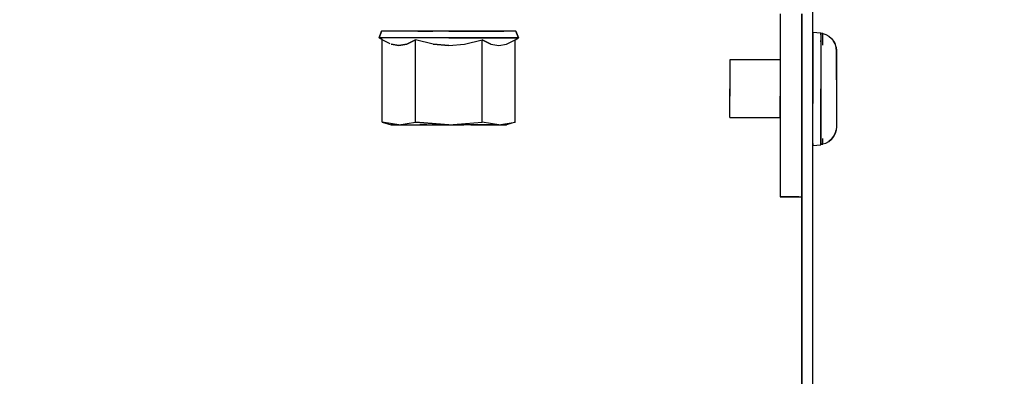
# Model space of a CAD drawing. Extents: x -805 to 3526, y -961 to 1039.
# Tile 327 of 473: x 1259.8295 to 1259.9661, y 36.5119 to 36.5614. Entities that reach past the tile are written whole.
import ezdxf
from ezdxf import colors
from ezdxf.entities.mleader import LeaderData, LeaderLine
from ezdxf.math import Vec2, Vec3

# ---------------------------------------------------------------- set-up
doc = ezdxf.new("R2010")
doc.units = 0
doc.linetypes.add('AUSGEZOGEN', pattern=[2, 1, 1])
doc.layers.get('0').update_dxf_attribs({"color": 251})
doc.layers.add('TTK-B-Bestand', color=252, linetype='Continuous', lineweight=35)
doc.layers.add('TTK-P-Treppe unten', color=12, linetype='Continuous', lineweight=25)
for name, color, linetype in [('TTK-P-Aufzug', 251, 'Continuous'), ('TTK-P-Bahnsteig', 12, 'Continuous'), ('TTK-P-TEXT', 12, 'AUSGEZOGEN'), ('TTK-P-Verm', 251, 'Continuous')]:
    doc.layers.add(name, color=color, linetype=linetype)
doc.styles.add('AKG DIN 6776', font='AKG_DIN67.TTF')
doc.dimstyles.new('TTK', dxfattribs={"dimtxt": 2.5, "dimasz": 2.5, "dimexe": 3.5, "dimexo": 0.1, "dimgap": 1, "dimtad": 1, "dimzin": 0, "dimtxsty": 'AKG DIN 6776', "dimblk": 'OBLIQUE', "dimcen": -0.09, "dimdle": 3, "dimclrd": 256, "dimclre": 256, "dimclrt": 256, "dimadec": 3, "dimazin": 0, "dimtfac": 1, "dimtofl": 0, "dimtmove": 0, "dimatfit": 3, "dimldrblk": 'OBLIQUE', "dimfxl": 7, "dimfxlon": 1, "dimtolj": 1, "dimtzin": 0, "dimlwd": -1, "dimlwe": -1, "dimarcsym": 0})
doc.dimstyles.new('TTK$6', dxfattribs={"dimtxt": 2.5, "dimasz": 2.5, "dimexe": 3.5, "dimexo": 0.1, "dimgap": 1, "dimtad": 1, "dimzin": 0, "dimtxsty": 'AKG DIN 6776', "dimblk": 'OBLIQUE', "dimcen": -0.09, "dimdle": 3, "dimse1": 1, "dimse2": 1, "dimclrd": 256, "dimclre": 256, "dimclrt": 256, "dimadec": 3, "dimazin": 0, "dimtfac": 1, "dimtofl": 0, "dimtmove": 0, "dimatfit": 3, "dimldrblk": 'OBLIQUE', "dimfxl": 7, "dimfxlon": 1, "dimtolj": 1, "dimtzin": 0, "dimlwd": -1, "dimlwe": -1, "dimarcsym": 0})

# ---------------------------------------------------------------- blocks, each defined once
blk = doc.blocks.new('_None')
blk = doc.blocks.new('*D549')
at = {"layer": 'DEFPOINTS', "color": 0}
for p in [(1594.65301, 36.73973), (1594.30623, 36.57524), (8.2233, 0)]:
    blk.add_point(p, dxfattribs=at)
at = {"layer": 'TTK-B-Bestand', "insert": (1594.10926, 36.98348), "char_height": 0.25, "attachment_point": 5, "style": 'AKG DIN 6776'}
blk.add_mtext('\\A1;36,588', dxfattribs=at)
blk = doc.blocks.new('_OBLIQUE')
at = {"color": 0, "linetype": 'ByBlock'}
blk.add_line((-0.5, -0.5), (0.5, 0.5), dxfattribs=at)
blk = doc.blocks.new('*D548')
at = {"layer": 'DEFPOINTS', "color": 0}
for p in [(1585.5366, 36.77061), (1585.04588, 36.61399), (-0.86811, 0.03088)]:
    blk.add_point(p, dxfattribs=at)
at = {"layer": 'TTK-B-Bestand', "insert": (1585.01785, 37.01436), "char_height": 0.25, "attachment_point": 5, "style": 'AKG DIN 6776'}
blk.add_mtext('\\A1;36,621', dxfattribs=at)
blk = doc.blocks.new('*D645')
at = {"layer": 'DEFPOINTS', "color": 0}
for p in [(1259.79808, 39.34555), (1259.49808, 36.0331), (1259.79808, 36.0331)]:
    blk.add_point(p, dxfattribs=at)
at = {"layer": 'TTK-P-Verm'}
for p, q in [((1259.49808, 38.64555), (1259.49808, 39.69555)), ((1259.79808, 38.64555), (1259.79808, 39.69555)), ((1259.19808, 39.34555), (1260.09808, 39.34555))]:
    blk.add_line(p, q, dxfattribs=at)
at = {"layer": 'TTK-P-Verm', "xscale": 0.25, "yscale": 0.25, "zscale": 0.25, "rotation": 180}
blk.add_blockref('_OBLIQUE', (1259.49808, 39.34555), dxfattribs=at)
at = {"layer": 'TTK-P-Verm', "xscale": 0.25, "yscale": 0.25, "zscale": 0.25}
blk.add_blockref('_OBLIQUE', (1259.79808, 39.34555), dxfattribs=at)
at = {"layer": 'TTK-P-Verm', "insert": (1259.64808, 39.58688), "char_height": 0.25, "attachment_point": 5, "style": 'AKG DIN 6776', "bg_fill": 3, "box_fill_scale": 1.1, "bg_fill_color": 256, "bg_fill_true_color": 13158600, "bg_fill_transparency": 0}
blk.add_mtext('\\A1;30', dxfattribs=at)
blk = doc.blocks.new('*D644')
at = {"layer": 'DEFPOINTS', "color": 0}
for p in [(1262.49808, 39.34555), (1259.79808, 39.28428), (1262.49808, 35.72662)]:
    blk.add_point(p, dxfattribs=at)
at = {"layer": 'TTK-P-Treppe unten'}
for p, q in [((1259.79808, 39.29428), (1259.79808, 39.69555)), ((1262.49808, 38.64555), (1262.49808, 39.69555)), ((1259.49808, 39.34555), (1262.79808, 39.34555))]:
    blk.add_line(p, q, dxfattribs=at)
at = {"layer": 'TTK-P-Treppe unten', "xscale": 0.25, "yscale": 0.25, "zscale": 0.25, "rotation": 180}
blk.add_blockref('_OBLIQUE', (1259.79808, 39.34555), dxfattribs=at)
at = {"layer": 'TTK-P-Treppe unten', "xscale": 0.25, "yscale": 0.25, "zscale": 0.25}
blk.add_blockref('_OBLIQUE', (1262.49808, 39.34555), dxfattribs=at)
at = {"layer": 'TTK-P-Treppe unten', "insert": (1261.14808, 39.58943), "char_height": 0.25, "attachment_point": 5, "style": 'AKG DIN 6776', "bg_fill": 3, "box_fill_scale": 1.1, "bg_fill_color": 256, "bg_fill_true_color": 13158600, "bg_fill_transparency": 0}
blk.add_mtext('\\A1;2,70', dxfattribs=at)
blk = doc.blocks.new('*D536')
at = {"layer": 'DEFPOINTS', "color": 0}
for p in [(1593.42639, 36.65223), (1593.90951, 36.65223), (733.06592, 0.10713)]:
    blk.add_point(p, dxfattribs=at)
at = {"layer": 'TTK-P-TEXT', "insert": (1594.45378, 36.89598), "char_height": 0.25, "attachment_point": 5, "style": 'AKG DIN 6776'}
blk.add_mtext('\\A1;36,589', dxfattribs=at)
blk = doc.blocks.new('STS26_1000_2100 - STS26_1000_2100-V1-41')
for p, q in [((1153.12, 4924.6), (1153.12, 4932)), ((1153.12, 4924.6), (1153.12, 4932)), ((1153.12, 4925.77), (1153.12, 4929.17)), ((1154.62, 4902), (1154.62, 4927.4)), ((1154.62, 4927.4), (1154.62, 4902)), ((1157.62, 4927.4), (1157.62, 4923.05)), ((1157.62, 4927.4), (1157.62, 4921)), ((1157.62, 4927.4), (1157.62, 4921)), ((1152.01, 4924.76), (1151.72, 4924.71)), ((1152.01, 4924.76), (1151.72, 4924.71)), ((1152.01, 4924.76), (1151.72, 4924.71)), ((1152.01, 4924.76), (1151.72, 4924.71)), ((1152.01, 4924.76), (1151.72, 4924.71)), ((1152.01, 4924.76), (1151.72, 4924.71)), ((1152.01, 4924.76), (1151.72, 4924.71)), ((1152.01, 4924.76), (1151.72, 4924.71)), ((1153.12, 4924.87), (1152.01, 4924.77)), ((1153.12, 4924.87), (1152.01, 4924.77)), ((1153.12, 4924.87), (1152.01, 4924.77)), ((1153.12, 4924.87), (1152.01, 4924.77)), ((1152.01, 4924.62), (1152.01, 4924.77)), ((1152.01, 4924.77), (1152.01, 4924.62)), ((1152.01, 4924.62), (1152.01, 4924.77)), ((1152.01, 4924.77), (1152.01, 4924.62)), ((1152.01, 4924.62), (1152.01, 4924.77)), ((1152.01, 4924.77), (1152.01, 4924.62)), ((1152.01, 4924.62), (1152.01, 4924.77)), ((1152.01, 4924.77), (1152.01, 4924.62)), ((1152.01, 4924.62), (1152.01, 4924.77)), ((1152.01, 4924.77), (1152.01, 4924.62)), ((1152.01, 4924.62), (1152.01, 4924.77)), ((1152.01, 4924.77), (1152.01, 4924.62)), ((1152.01, 4924.62), (1152.01, 4924.77)), ((1152.01, 4924.77), (1152.01, 4924.62)), ((1152.01, 4924.62), (1152.01, 4924.77)), ((1152.01, 4924.77), (1152.01, 4924.62)), ((1152.01, 4924.5), (1152.01, 4924.76)), ((1152.01, 4924.76), (1152.01, 4924.5)), ((1152.01, 4924.5), (1152.01, 4924.76)), ((1152.01, 4924.76), (1152.01, 4924.5)), ((1152.01, 4924.5), (1152.01, 4924.76)), ((1152.01, 4924.76), (1152.01, 4924.5)), ((1152.01, 4924.5), (1152.01, 4924.76)), ((1152.01, 4924.76), (1152.01, 4924.5)), ((1152.01, 4924.5), (1152.01, 4924.76)), ((1152.01, 4924.76), (1152.01, 4924.5)), ((1152.01, 4924.5), (1152.01, 4924.76)), ((1152.01, 4924.76), (1152.01, 4924.5)), ((1152.01, 4924.5), (1152.01, 4924.76)), ((1152.01, 4924.76), (1152.01, 4924.5)), ((1152.01, 4924.5), (1152.01, 4924.76)), ((1152.01, 4924.76), (1152.01, 4924.5)), ((1153.12, 4924.87), (1153.12, 4925.77)), ((1153.12, 4924.6), (1153.12, 4924.87)), ((1153.12, 4924.64), (1153.12, 4924.87)), ((1153.12, 4924.87), (1153.12, 4924.6)), ((1153.12, 4924.87), (1153.12, 4924.6)), ((1153.12, 4924.87), (1153.12, 4924.6)), ((1153.12, 4924.6), (1153.12, 4924.87)), ((1153.12, 4924.87), (1153.12, 4924.6)), ((1153.12, 4924.87), (1153.12, 4924.6)), ((1153.12, 4924.87), (1153.12, 4924.6)), ((1153.12, 4924.6), (1153.12, 4924.87)), ((1153.12, 4924.87), (1153.12, 4924.6)), ((1153.12, 4924.6), (1153.12, 4924.87)), ((1153.12, 4924.87), (1153.12, 4924.6)), ((1153.12, 4924.6), (1153.12, 4924.87)), ((1153.12, 4924.87), (1153.12, 4924.6)), ((1153.12, 4924.6), (1153.12, 4924.87)), ((1153.12, 4924.87), (1153.12, 4924.6)), ((1194.3, 4925), (1193.97, 4924.07)), ((1193.97, 4924.07), (1194.3, 4925)), ((1194.3, 4925), (1193.97, 4924.07)), ((1193.97, 4924.07), (1194.3, 4925)), ((1194.3, 4925), (1212.95, 4925)), ((1196, 4925), (1197.5, 4925)), ((1197.5, 4925), (1196, 4925)), ((1196, 4925), (1197.5, 4925)), ((1197.5, 4925), (1196, 4925)), ((1197.5, 4925), (1199.34, 4925)), ((1199.34, 4925), (1197.5, 4925)), ((1197.5, 4925), (1199.34, 4925)), ((1199.34, 4925), (1197.5, 4925)), ((1199.34, 4925), (1201.42, 4925)), ((1201.42, 4925), (1199.34, 4925)), ((1199.34, 4925), (1201.42, 4925)), ((1201.42, 4925), (1199.34, 4925)), ((1201.42, 4925), (1203.62, 4925)), ((1203.62, 4925), (1201.42, 4925)), ((1201.42, 4925), (1203.62, 4925)), ((1203.62, 4925), (1201.42, 4925)), ((1203.62, 4925), (1205.82, 4925)), ((1203.62, 4925), (1205.82, 4925)), ((1203.62, 4925), (1205.82, 4925)), ((1207.9, 4925), (1205.82, 4925)), ((1205.82, 4925), (1207.9, 4925)), ((1207.9, 4925), (1205.82, 4925)), ((1205.82, 4925), (1207.9, 4925)), ((1207.9, 4925), (1209.75, 4925)), ((1207.9, 4925), (1209.75, 4925)), ((1207.9, 4925), (1209.75, 4925)), ((1207.9, 4925), (1209.75, 4925)), ((1209.75, 4925), (1211.25, 4925)), ((1209.75, 4925), (1211.25, 4925)), ((1209.75, 4925), (1211.25, 4925)), ((1209.75, 4925), (1211.25, 4925)), ((1212.95, 4925), (1213.27, 4924.07)), ((1213.27, 4924.07), (1212.95, 4925)), ((1212.95, 4925), (1213.27, 4924.07)), ((1213.27, 4924.07), (1212.95, 4925)), ((1150.23, 4923.63), (1150.01, 4923.22)), ((1150.01, 4923.22), (1150.23, 4923.63)), ((1150.53, 4924), (1150.23, 4923.63)), ((1150.53, 4924), (1150.23, 4923.63)), ((1150.89, 4924.3), (1150.53, 4924)), ((1150.89, 4924.3), (1150.53, 4924)), ((1151.31, 4924.53), (1150.89, 4924.3)), ((1151.31, 4924.53), (1150.89, 4924.3)), ((1151.72, 4924.65), (1151.31, 4924.53)), ((1151.72, 4924.65), (1151.31, 4924.53)), ((1151.72, 4923.04), (1151.72, 4924.65)), ((1151.72, 4923.04), (1151.72, 4924.65)), ((1152.01, 4924.51), (1152.01, 4924.18)), ((1152.01, 4924.51), (1152.01, 4924.18)), ((1152.01, 4924.18), (1152.01, 4923.73)), ((1152.01, 4924.18), (1152.01, 4923.73)), ((1152.01, 4923.73), (1152.01, 4923.46)), ((1152.01, 4923.73), (1152.01, 4923.46)), ((1152.01, 4923.72), (1152.01, 4923.5)), ((1152.01, 4923.5), (1152.01, 4923.72)), ((1152.01, 4923.46), (1152.01, 4922.5)), ((1152.01, 4923.46), (1152.01, 4922.5)), ((1153.12, 4924.6), (1153.12, 4924.64)), ((1153.12, 4923.81), (1153.12, 4924.6)), ((1153.12, 4923.93), (1153.12, 4924.6)), ((1153.12, 4924.6), (1153.12, 4923.81)), ((1153.12, 4923.81), (1153.12, 4923.93)), ((1153.12, 4922.56), (1153.12, 4923.81)), ((1153.12, 4922.74), (1153.12, 4923.81)), ((1153.12, 4923.81), (1153.12, 4922.56)), ((1194.09, 4924.07), (1193.97, 4924.07)), ((1193.97, 4924.07), (1194.09, 4924.07)), ((1194.09, 4924.07), (1193.97, 4924.07)), ((1193.97, 4924.07), (1194.09, 4924.07)), ((1194.39, 4923.8), (1193.97, 4924.07)), ((1194.09, 4924.07), (1193.97, 4924.07)), ((1193.97, 4924.07), (1194.09, 4924.07)), ((1194.09, 4924.07), (1193.97, 4924.07)), ((1193.97, 4924.07), (1194.09, 4924.07)), ((1194.39, 4923.8), (1193.97, 4924.07)), ((1194.44, 4924.07), (1194.09, 4924.07)), ((1194.09, 4924.07), (1194.44, 4924.07)), ((1194.44, 4924.07), (1194.09, 4924.07)), ((1194.09, 4924.07), (1194.44, 4924.07)), ((1194.44, 4924.07), (1194.09, 4924.07)), ((1194.09, 4924.07), (1194.44, 4924.07)), ((1194.44, 4924.07), (1194.09, 4924.07)), ((1194.09, 4924.07), (1194.44, 4924.07)), ((1195.6, 4923.2), (1194.39, 4923.8)), ((1194.39, 4912.36), (1194.39, 4923.8)), ((1194.39, 4912.36), (1194.39, 4923.8)), ((1195.6, 4923.2), (1194.39, 4923.8)), ((1195.6, 4923.2), (1194.39, 4923.8)), ((1194.39, 4912.36), (1194.39, 4923.8)), ((1194.39, 4912.36), (1194.39, 4923.8)), ((1195.6, 4923.2), (1194.39, 4923.8)), ((1194.44, 4924.07), (1195.01, 4924.07)), ((1195.01, 4924.07), (1194.44, 4924.07)), ((1194.44, 4924.07), (1195.01, 4924.07)), ((1195.01, 4924.07), (1194.44, 4924.07)), ((1195.01, 4924.07), (1195.8, 4924.07)), ((1195.8, 4924.07), (1195.01, 4924.07)), ((1195.01, 4924.07), (1195.8, 4924.07)), ((1195.8, 4924.07), (1195.01, 4924.07)), ((1195.8, 4924.07), (1197.15, 4924.07)), ((1197.15, 4924.07), (1195.8, 4924.07)), ((1195.8, 4924.07), (1197.15, 4924.07)), ((1197.15, 4924.07), (1195.8, 4924.07)), ((1197.15, 4924.07), (1198.8, 4924.07)), ((1198.8, 4924.07), (1197.15, 4924.07)), ((1197.15, 4924.07), (1198.8, 4924.07)), ((1198.8, 4924.07), (1197.15, 4924.07)), ((1197.79, 4923.2), (1199, 4923.8)), ((1199, 4923.8), (1197.79, 4923.2)), ((1197.79, 4923.2), (1199, 4923.8)), ((1199, 4923.8), (1197.79, 4923.2)), ((1198.8, 4924.07), (1199.93, 4924.07)), ((1199.93, 4924.07), (1198.8, 4924.07)), ((1198.8, 4924.07), (1199.93, 4924.07)), ((1199.93, 4924.07), (1198.8, 4924.07)), ((1201.44, 4923.2), (1199, 4923.8)), ((1199, 4912.36), (1199, 4923.8)), ((1199, 4912.36), (1199, 4923.8)), ((1201.44, 4923.2), (1199, 4923.8)), ((1201.44, 4923.2), (1199, 4923.8)), ((1199, 4912.36), (1199, 4923.8)), ((1199, 4912.36), (1199, 4923.8)), ((1201.44, 4923.2), (1199, 4923.8)), ((1199.93, 4924.07), (1201.13, 4924.07)), ((1201.13, 4924.07), (1199.93, 4924.07)), ((1199.93, 4924.07), (1201.13, 4924.07)), ((1201.13, 4924.07), (1199.93, 4924.07)), ((1203.62, 4924.07), (1201.13, 4924.07)), ((1201.13, 4924.07), (1203.62, 4924.07)), ((1203.62, 4924.07), (1201.13, 4924.07)), ((1201.13, 4924.07), (1203.62, 4924.07)), ((1203.62, 4924.07), (1206.12, 4924.07)), ((1203.62, 4924.07), (1206.12, 4924.07)), ((1203.62, 4924.07), (1206.12, 4924.07)), ((1203.62, 4924.07), (1206.12, 4924.07)), ((1205.81, 4923.2), (1208.24, 4923.8)), ((1205.81, 4923.2), (1208.24, 4923.8)), ((1205.81, 4923.2), (1208.24, 4923.8)), ((1205.81, 4923.2), (1208.24, 4923.8)), ((1206.12, 4924.07), (1207.32, 4924.07)), ((1206.12, 4924.07), (1207.32, 4924.07)), ((1206.12, 4924.07), (1207.32, 4924.07)), ((1206.12, 4924.07), (1207.32, 4924.07)), ((1207.32, 4924.07), (1208.45, 4924.07)), ((1207.32, 4924.07), (1208.45, 4924.07)), ((1207.32, 4924.07), (1208.45, 4924.07)), ((1207.32, 4924.07), (1208.45, 4924.07)), ((1208.24, 4923.8), (1209.46, 4923.2)), ((1208.24, 4912.36), (1208.24, 4923.8)), ((1209.46, 4923.2), (1208.24, 4923.8)), ((1208.24, 4912.36), (1208.24, 4923.8)), ((1208.24, 4923.8), (1209.46, 4923.2)), ((1208.24, 4912.36), (1208.24, 4923.8)), ((1209.46, 4923.2), (1208.24, 4923.8)), ((1208.24, 4912.36), (1208.24, 4923.8)), ((1208.45, 4924.07), (1210.09, 4924.07)), ((1208.45, 4924.07), (1210.09, 4924.07)), ((1208.45, 4924.07), (1210.09, 4924.07)), ((1208.45, 4924.07), (1210.09, 4924.07)), ((1210.09, 4924.07), (1211.45, 4924.07)), ((1210.09, 4924.07), (1211.45, 4924.07)), ((1210.09, 4924.07), (1211.45, 4924.07)), ((1210.09, 4924.07), (1211.45, 4924.07)), ((1211.45, 4924.07), (1212.23, 4924.07)), ((1211.45, 4924.07), (1212.23, 4924.07)), ((1211.45, 4924.07), (1212.23, 4924.07)), ((1211.45, 4924.07), (1212.23, 4924.07)), ((1211.74, 4923.25), (1212.86, 4923.8)), ((1211.74, 4923.25), (1212.86, 4923.8)), ((1211.74, 4923.25), (1212.86, 4923.8)), ((1211.74, 4923.25), (1212.86, 4923.8)), ((1212.23, 4924.07), (1212.81, 4924.07)), ((1212.23, 4924.07), (1212.81, 4924.07)), ((1212.23, 4924.07), (1212.81, 4924.07)), ((1212.23, 4924.07), (1212.81, 4924.07)), ((1212.81, 4924.07), (1213.16, 4924.07)), ((1213.16, 4924.07), (1212.81, 4924.07)), ((1212.81, 4924.07), (1213.16, 4924.07)), ((1213.16, 4924.07), (1212.81, 4924.07)), ((1212.81, 4924.07), (1213.16, 4924.07)), ((1213.16, 4924.07), (1212.81, 4924.07)), ((1212.81, 4924.07), (1213.16, 4924.07)), ((1213.16, 4924.07), (1212.81, 4924.07)), ((1212.86, 4923.8), (1213.27, 4924.07)), ((1212.86, 4923.8), (1213.27, 4924.07)), ((1212.86, 4912.36), (1212.86, 4923.8)), ((1212.86, 4912.36), (1212.86, 4923.8)), ((1212.86, 4912.36), (1212.86, 4923.8)), ((1212.86, 4912.36), (1212.86, 4923.8)), ((1213.16, 4924.07), (1213.27, 4924.07)), ((1213.27, 4924.07), (1213.16, 4924.07)), ((1213.16, 4924.07), (1213.27, 4924.07)), ((1213.27, 4924.07), (1213.16, 4924.07)), ((1213.16, 4924.07), (1213.27, 4924.07)), ((1213.27, 4924.07), (1213.16, 4924.07)), ((1213.16, 4924.07), (1213.27, 4924.07)), ((1213.27, 4924.07), (1213.16, 4924.07)), ((1149.82, 4922.28), (1149.87, 4922.76)), ((1149.82, 4922.28), (1149.87, 4922.76)), ((1149.82, 4922.28), (1149.87, 4922.76)), ((1149.82, 4922.28), (1149.87, 4922.76)), ((1149.82, 4922.28), (1149.87, 4922.76)), ((1149.82, 4922.28), (1149.87, 4922.76)), ((1149.82, 4922.28), (1149.87, 4922.76)), ((1149.82, 4922.28), (1149.87, 4922.76)), ((1149.82, 4922.28), (1149.87, 4922.76)), ((1149.87, 4922.76), (1149.82, 4922.28)), ((1149.82, 4922.28), (1149.87, 4922.76)), ((1149.87, 4922.76), (1149.82, 4922.28)), ((1149.82, 4922.28), (1149.87, 4922.76)), ((1149.87, 4922.76), (1149.82, 4922.28)), ((1149.82, 4922.28), (1149.87, 4922.76)), ((1149.87, 4922.76), (1149.82, 4922.28)), ((1149.86, 4922.66), (1149.82, 4922.28)), ((1149.82, 4922.28), (1149.86, 4922.66)), ((1149.86, 4922.66), (1149.82, 4922.28)), ((1149.82, 4922.28), (1149.86, 4922.66)), ((1149.86, 4922.66), (1149.82, 4922.28)), ((1149.82, 4922.28), (1149.86, 4922.66)), ((1149.86, 4922.66), (1149.82, 4922.28)), ((1149.82, 4922.28), (1149.86, 4922.66)), ((1149.82, 4922.28), (1149.82, 4911.72)), ((1149.82, 4922.28), (1149.82, 4911.72)), ((1149.82, 4921.91), (1149.82, 4922.28)), ((1149.82, 4921.91), (1149.82, 4922.28)), ((1149.86, 4922.66), (1149.87, 4922.76)), ((1149.86, 4922.66), (1149.87, 4922.76)), ((1149.87, 4922.76), (1150.01, 4923.22)), ((1149.87, 4922.76), (1150.01, 4923.22)), ((1149.87, 4922.76), (1150.01, 4923.22)), ((1149.87, 4922.76), (1150.01, 4923.22)), ((1149.87, 4922.76), (1150.01, 4923.22)), ((1149.87, 4922.76), (1150.01, 4923.22)), ((1149.87, 4922.76), (1150.01, 4923.22)), ((1149.87, 4922.76), (1150.01, 4923.22)), ((1149.87, 4922.76), (1150.01, 4923.22)), ((1149.87, 4922.76), (1150.01, 4923.22)), ((1149.87, 4922.76), (1150.01, 4923.22)), ((1149.87, 4922.76), (1150.01, 4923.22)), ((1149.87, 4922.76), (1150.01, 4923.22)), ((1149.87, 4922.76), (1150.01, 4923.22)), ((1149.87, 4922.76), (1150.01, 4923.22)), ((1149.87, 4922.76), (1150.01, 4923.22)), ((1152.01, 4922.5), (1152.01, 4921.32)), ((1152.01, 4922.5), (1152.01, 4921.32)), ((1153.12, 4922.56), (1153.12, 4922.74)), ((1153.12, 4920.93), (1153.12, 4922.56)), ((1153.12, 4921.15), (1153.12, 4922.56)), ((1153.12, 4922.56), (1153.12, 4920.93)), ((1157.62, 4923.05), (1157.62, 4921.28)), ((1196.69, 4923.02), (1195.6, 4923.2)), ((1196.69, 4923.02), (1195.6, 4923.2)), ((1196.69, 4923.02), (1195.6, 4923.2)), ((1196.69, 4923.02), (1195.6, 4923.2)), ((1197.79, 4923.2), (1196.69, 4923.02)), ((1197.79, 4923.2), (1196.69, 4923.02)), ((1197.79, 4923.2), (1196.69, 4923.02)), ((1197.79, 4923.2), (1196.69, 4923.02)), ((1203.62, 4923.02), (1201.44, 4923.2)), ((1203.62, 4923.02), (1201.44, 4923.2)), ((1203.62, 4923.02), (1201.44, 4923.2)), ((1203.62, 4923.02), (1201.44, 4923.2)), ((1203.62, 4923.02), (1205.81, 4923.2)), ((1205.81, 4923.2), (1203.62, 4923.02)), ((1203.62, 4923.02), (1205.81, 4923.2)), ((1205.81, 4923.2), (1203.62, 4923.02)), ((1209.46, 4923.2), (1210.55, 4923.02)), ((1210.55, 4923.02), (1209.46, 4923.2)), ((1209.46, 4923.2), (1210.55, 4923.02)), ((1210.55, 4923.02), (1209.46, 4923.2)), ((1210.55, 4923.02), (1211.64, 4923.2)), ((1211.64, 4923.2), (1210.55, 4923.02)), ((1210.55, 4923.02), (1211.64, 4923.2)), ((1211.64, 4923.2), (1210.55, 4923.02)), ((1149.82, 4921.28), (1149.82, 4921.91)), ((1149.82, 4921.28), (1149.82, 4921.91)), ((1149.82, 4920.43), (1149.82, 4921.28)), ((1149.82, 4920.43), (1149.82, 4921.28)), ((1152.01, 4921.32), (1152.01, 4920.89)), ((1152.01, 4921.32), (1152.01, 4920.89)), ((1152.01, 4920.89), (1152.01, 4919.97)), ((1152.01, 4920.89), (1152.01, 4919.97)), ((1153.12, 4920.93), (1153.12, 4921.15)), ((1153.12, 4919.04), (1153.12, 4920.93)), ((1153.12, 4919.28), (1153.12, 4920.93)), ((1153.12, 4920.93), (1153.12, 4919.04)), ((1157.62, 4921.28), (1157.62, 4921)), ((1157.62, 4921), (1157.62, 4920.86)), ((1157.62, 4921), (1157.62, 4920.86)), ((1157.62, 4921), (1157.62, 4920.98)), ((1157.62, 4921), (1164.62, 4921)), ((1157.62, 4920.98), (1157.62, 4920.86)), ((1157.62, 4920.86), (1157.62, 4920.46)), ((1157.62, 4920.86), (1157.62, 4920.8)), ((1157.62, 4920.86), (1157.62, 4920.46)), ((1157.62, 4920.8), (1157.62, 4920.46)), ((1164.62, 4921), (1164.62, 4920.86)), ((1164.62, 4921), (1164.62, 4920.86)), ((1164.62, 4920.86), (1164.62, 4920.46)), ((1164.62, 4920.86), (1164.62, 4920.46)), ((1149.82, 4919.39), (1149.82, 4920.43)), ((1149.82, 4920.43), (1149.82, 4919.39)), ((1149.82, 4918.23), (1149.82, 4919.39)), ((1149.82, 4919.39), (1149.82, 4918.23)), ((1152.01, 4919.97), (1152.01, 4919.01)), ((1152.01, 4919.97), (1152.01, 4919.01)), ((1153.12, 4919.04), (1153.12, 4919.28)), ((1157.62, 4920.46), (1157.62, 4919.83)), ((1157.62, 4920.46), (1157.62, 4920.37)), ((1157.62, 4920.46), (1157.62, 4919.83)), ((1157.62, 4920.37), (1157.62, 4919.83)), ((1157.62, 4919.83), (1157.62, 4919)), ((1157.62, 4919.83), (1157.62, 4919.7)), ((1157.62, 4919.83), (1157.62, 4919)), ((1157.62, 4919.7), (1157.62, 4919)), ((1164.62, 4920.46), (1164.62, 4919.83)), ((1164.62, 4920.46), (1164.62, 4919.83)), ((1164.62, 4919.83), (1164.62, 4919)), ((1164.62, 4919.83), (1164.62, 4919)), ((1149.82, 4918.23), (1149.82, 4917)), ((1152.01, 4919.01), (1152.01, 4918.52)), ((1152.01, 4919.01), (1152.01, 4918.52)), ((1152.01, 4918.52), (1152.01, 4917)), ((1152.01, 4918.52), (1152.01, 4917)), ((1152.01, 4918.04), (1152.01, 4917)), ((1152.01, 4918.04), (1152.01, 4917)), ((1153.12, 4917), (1153.12, 4919.04)), ((1153.12, 4917.26), (1153.12, 4919.04)), ((1153.12, 4919.04), (1153.12, 4917)), ((1157.62, 4919), (1157.62, 4918.04)), ((1157.62, 4919), (1157.62, 4918.86)), ((1157.62, 4919), (1157.62, 4918.04)), ((1157.62, 4918.86), (1157.62, 4918.04)), ((1157.62, 4918.04), (1157.62, 4917)), ((1157.62, 4918.04), (1157.62, 4917.89)), ((1157.62, 4918.04), (1157.62, 4917)), ((1157.62, 4917.89), (1157.62, 4917)), ((1164.62, 4919), (1164.62, 4918.04)), ((1164.62, 4919), (1164.62, 4918.04)), ((1164.62, 4918.04), (1164.62, 4917)), ((1164.62, 4918.04), (1164.62, 4917)), ((1149.82, 4917), (1149.82, 4915.77)), ((1152.01, 4917), (1152.01, 4915.66)), ((1152.01, 4915.66), (1152.01, 4917)), ((1152.01, 4915.66), (1152.01, 4917)), ((1152.01, 4917), (1152.01, 4915.66)), ((1153.12, 4917), (1153.12, 4917.26)), ((1153.12, 4914.96), (1153.12, 4917)), ((1153.12, 4915.23), (1153.12, 4917)), ((1153.12, 4917), (1153.12, 4914.96)), ((1157.62, 4917), (1157.62, 4915.96)), ((1157.62, 4917), (1157.62, 4916.85)), ((1157.62, 4917), (1157.62, 4915.96)), ((1157.62, 4916.85), (1157.62, 4915.96)), ((1164.62, 4917), (1164.62, 4915.96)), ((1164.62, 4915.96), (1164.62, 4917)), ((1149.82, 4916.23), (1149.82, 4915.77)), ((1149.82, 4915.77), (1149.82, 4914.61)), ((1149.82, 4915.77), (1149.82, 4914.61)), ((1152.01, 4915.66), (1152.01, 4914.99)), ((1152.01, 4914.99), (1152.01, 4915.66)), ((1153.12, 4914.96), (1153.12, 4915.23)), ((1157.62, 4915.96), (1157.62, 4915.83)), ((1157.62, 4915.96), (1157.62, 4915)), ((1157.62, 4915), (1157.62, 4915.96)), ((1157.62, 4915.83), (1157.62, 4915)), ((1164.62, 4915), (1164.62, 4915.96)), ((1164.62, 4915), (1164.62, 4915.96)), ((1149.82, 4914.61), (1149.82, 4913.57)), ((1149.82, 4914.61), (1149.82, 4913.57)), ((1152.01, 4914.99), (1152.01, 4914.37)), ((1152.01, 4914.99), (1152.01, 4914.37)), ((1152.01, 4914.37), (1152.01, 4914.99)), ((1152.01, 4914.37), (1152.01, 4914.99)), ((1152.01, 4914.37), (1152.01, 4913.15)), ((1152.01, 4914.37), (1152.01, 4913.15)), ((1152.01, 4913.15), (1152.01, 4914.37)), ((1152.01, 4913.15), (1152.01, 4914.37)), ((1153.12, 4913.07), (1153.12, 4914.96)), ((1153.12, 4913.32), (1153.12, 4914.96)), ((1153.12, 4913.07), (1153.12, 4914.96)), ((1157.62, 4915), (1157.62, 4914.88)), ((1157.62, 4915), (1157.62, 4914.17)), ((1157.62, 4914.17), (1157.62, 4915)), ((1157.62, 4914.88), (1157.62, 4914.17)), ((1157.62, 4914.17), (1157.62, 4914.08)), ((1157.62, 4914.17), (1157.62, 4913.54)), ((1157.62, 4913.54), (1157.62, 4914.17)), ((1157.62, 4914.08), (1157.62, 4913.54)), ((1164.62, 4914.17), (1164.62, 4915)), ((1164.62, 4914.17), (1164.62, 4915)), ((1164.62, 4913.54), (1164.62, 4914.17)), ((1164.62, 4913.54), (1164.62, 4914.17)), ((1149.82, 4913.57), (1149.82, 4912.72)), ((1149.82, 4913.57), (1149.82, 4912.72)), ((1149.82, 4912.72), (1149.82, 4912.09)), ((1149.82, 4912.72), (1149.82, 4912.09)), ((1152.01, 4913.11), (1152.01, 4912.05)), ((1152.01, 4913.11), (1152.01, 4912.05)), ((1152.01, 4912.05), (1152.01, 4913.11)), ((1152.01, 4912.05), (1152.01, 4913.11)), ((1153.12, 4913.07), (1153.12, 4913.32)), ((1153.12, 4911.44), (1153.12, 4913.07)), ((1153.12, 4911.66), (1153.12, 4913.07)), ((1153.12, 4911.44), (1153.12, 4913.07)), ((1157.62, 4913.54), (1157.62, 4913.48)), ((1157.62, 4913.54), (1157.62, 4913.14)), ((1157.62, 4913.14), (1157.62, 4913.54)), ((1157.62, 4913.48), (1157.62, 4913.14)), ((1157.62, 4913.14), (1157.62, 4913.12)), ((1157.62, 4913.14), (1157.62, 4913)), ((1157.62, 4913), (1157.62, 4913.14)), ((1157.62, 4913.12), (1157.62, 4913)), ((1157.62, 4913), (1157.62, 4902)), ((1157.62, 4913), (1157.62, 4912.53)), ((1157.62, 4913), (1157.62, 4902)), ((1164.62, 4913), (1157.62, 4913)), ((1157.62, 4912.53), (1157.62, 4909.47)), ((1164.62, 4913.14), (1164.62, 4913.54)), ((1164.62, 4913.14), (1164.62, 4913.54)), ((1164.62, 4913), (1164.62, 4913.14)), ((1164.62, 4913), (1164.62, 4913.14)), ((1149.82, 4912.09), (1149.82, 4911.72)), ((1149.82, 4912.09), (1149.82, 4911.72)), ((1149.82, 4911.72), (1149.87, 4911.24)), ((1149.82, 4911.72), (1149.87, 4911.24)), ((1149.82, 4911.72), (1149.87, 4911.24)), ((1149.82, 4911.72), (1149.87, 4911.24)), ((1149.82, 4911.72), (1149.87, 4911.24)), ((1149.82, 4911.72), (1149.87, 4911.24)), ((1149.82, 4911.72), (1149.87, 4911.24)), ((1149.82, 4911.72), (1149.87, 4911.24)), ((1149.82, 4911.72), (1149.87, 4911.24)), ((1149.82, 4911.72), (1149.87, 4911.24)), ((1149.82, 4911.72), (1149.87, 4911.24)), ((1149.82, 4911.72), (1149.87, 4911.24)), ((1149.82, 4911.72), (1149.87, 4911.24)), ((1149.82, 4911.72), (1149.87, 4911.24)), ((1149.82, 4911.72), (1149.87, 4911.24)), ((1149.82, 4911.72), (1149.87, 4911.24)), ((1149.82, 4911.72), (1149.86, 4911.34)), ((1149.82, 4911.72), (1149.86, 4911.34)), ((1149.82, 4911.72), (1149.86, 4911.34)), ((1149.82, 4911.72), (1149.86, 4911.34)), ((1149.82, 4911.72), (1149.86, 4911.34)), ((1149.82, 4911.72), (1149.86, 4911.34)), ((1149.82, 4911.72), (1149.86, 4911.34)), ((1149.82, 4911.72), (1149.86, 4911.34)), ((1149.86, 4911.34), (1149.87, 4911.24)), ((1149.86, 4911.34), (1149.87, 4911.24)), ((1150.01, 4910.78), (1149.87, 4911.24)), ((1149.87, 4911.24), (1150.01, 4910.78)), ((1150.01, 4910.78), (1149.87, 4911.24)), ((1149.87, 4911.24), (1150.01, 4910.78)), ((1150.01, 4910.78), (1149.87, 4911.24)), ((1149.87, 4911.24), (1150.01, 4910.78)), ((1150.01, 4910.78), (1149.87, 4911.24)), ((1149.87, 4911.24), (1150.01, 4910.78)), ((1149.87, 4911.24), (1150.01, 4910.78)), ((1149.87, 4911.24), (1150.01, 4910.78)), ((1149.87, 4911.24), (1150.01, 4910.78)), ((1149.87, 4911.24), (1150.01, 4910.78)), ((1149.87, 4911.24), (1150.01, 4910.78)), ((1149.87, 4911.24), (1150.01, 4910.78)), ((1149.87, 4911.24), (1150.01, 4910.78)), ((1149.87, 4911.24), (1150.01, 4910.78)), ((1152.01, 4912.04), (1152.01, 4911.5)), ((1152.01, 4911.5), (1152.01, 4912.04)), ((1152.01, 4911.5), (1152.01, 4911.09)), ((1152.01, 4911.09), (1152.01, 4911.5)), ((1152.01, 4911.09), (1152.01, 4910.31)), ((1152.01, 4911.09), (1152.01, 4910.31)), ((1152.01, 4910.31), (1152.01, 4911.09)), ((1152.01, 4910.31), (1152.01, 4911.09)), ((1153.12, 4911.44), (1153.12, 4911.66)), ((1153.12, 4910.19), (1153.12, 4911.44)), ((1153.12, 4910.37), (1153.12, 4911.44)), ((1153.12, 4910.19), (1153.12, 4911.44)), ((1196.69, 4912), (1194.39, 4912.36)), ((1196.69, 4912), (1194.39, 4912.36)), ((1194.39, 4912.36), (1195.62, 4912)), ((1196.69, 4912), (1194.39, 4912.36)), ((1196.69, 4912), (1194.39, 4912.36)), ((1194.39, 4912.36), (1195.62, 4912)), ((1195.9, 4912), (1195.62, 4912)), ((1195.62, 4912), (1195.69, 4912)), ((1195.69, 4912), (1195.62, 4912)), ((1195.62, 4912), (1195.9, 4912)), ((1195.9, 4912), (1195.62, 4912)), ((1195.62, 4912), (1195.69, 4912)), ((1195.69, 4912), (1195.62, 4912)), ((1195.62, 4912), (1195.9, 4912)), ((1195.69, 4912), (1195.9, 4912)), ((1195.9, 4912), (1195.69, 4912)), ((1195.69, 4912), (1195.9, 4912)), ((1195.9, 4912), (1195.69, 4912)), ((1196.69, 4912), (1195.9, 4912)), ((1195.9, 4912), (1196.23, 4912)), ((1196.69, 4912), (1195.9, 4912)), ((1196.23, 4912), (1195.9, 4912)), ((1196.69, 4912), (1195.9, 4912)), ((1195.9, 4912), (1196.23, 4912)), ((1196.69, 4912), (1195.9, 4912)), ((1196.23, 4912), (1195.9, 4912)), ((1196.69, 4912), (1196.23, 4912)), ((1196.69, 4912), (1196.23, 4912)), ((1196.69, 4912), (1196.23, 4912)), ((1196.69, 4912), (1196.23, 4912)), ((1196.69, 4912), (1199, 4912.36)), ((1196.69, 4912), (1199, 4912.36)), ((1196.69, 4912), (1199, 4912.36)), ((1196.69, 4912), (1199, 4912.36)), ((1196.69, 4912), (1197.97, 4912)), ((1197.97, 4912), (1196.69, 4912)), ((1196.69, 4912), (1197.97, 4912)), ((1197.97, 4912), (1196.69, 4912)), ((1197.97, 4912), (1199.62, 4912)), ((1199.62, 4912), (1197.97, 4912)), ((1197.97, 4912), (1199.62, 4912)), ((1199.62, 4912), (1197.97, 4912)), ((1203.62, 4912), (1199, 4912.36)), ((1203.62, 4912), (1199, 4912.36)), ((1203.62, 4912), (1199, 4912.36)), ((1203.62, 4912), (1199, 4912.36)), ((1199.62, 4912), (1200.56, 4912)), ((1200.56, 4912), (1199.62, 4912)), ((1199.62, 4912), (1200.56, 4912)), ((1199.62, 4912), (1200.56, 4912)), ((1199.62, 4912), (1200.56, 4912)), ((1200.56, 4912), (1199.62, 4912)), ((1199.62, 4912), (1200.56, 4912)), ((1199.62, 4912), (1200.56, 4912)), ((1200.56, 4912), (1201.55, 4912)), ((1200.56, 4912), (1201.55, 4912)), ((1200.56, 4912), (1201.55, 4912)), ((1200.56, 4912), (1201.55, 4912)), ((1203.62, 4912), (1201.55, 4912)), ((1203.62, 4912), (1201.55, 4912)), ((1203.62, 4912), (1201.55, 4912)), ((1203.62, 4912), (1201.55, 4912)), ((1203.62, 4912), (1208.24, 4912.36)), ((1208.24, 4912.36), (1203.62, 4912)), ((1203.62, 4912), (1208.24, 4912.36)), ((1208.24, 4912.36), (1203.62, 4912)), ((1205.69, 4912), (1203.62, 4912)), ((1205.69, 4912), (1203.62, 4912)), ((1205.69, 4912), (1203.62, 4912)), ((1205.69, 4912), (1203.62, 4912)), ((1206.68, 4912), (1205.69, 4912)), ((1206.68, 4912), (1205.69, 4912)), ((1206.68, 4912), (1205.69, 4912)), ((1206.68, 4912), (1205.69, 4912)), ((1207.62, 4912), (1206.68, 4912)), ((1206.68, 4912), (1207.62, 4912)), ((1207.62, 4912), (1206.68, 4912)), ((1207.62, 4912), (1206.68, 4912)), ((1207.62, 4912), (1206.68, 4912)), ((1206.68, 4912), (1207.62, 4912)), ((1207.62, 4912), (1206.68, 4912)), ((1207.62, 4912), (1206.68, 4912)), ((1209.28, 4912), (1207.62, 4912)), ((1209.28, 4912), (1207.62, 4912)), ((1209.28, 4912), (1207.62, 4912)), ((1209.28, 4912), (1207.62, 4912)), ((1210.55, 4912), (1208.24, 4912.36)), ((1210.55, 4912), (1208.24, 4912.36)), ((1210.55, 4912), (1208.24, 4912.36)), ((1210.55, 4912), (1208.24, 4912.36)), ((1210.55, 4912), (1209.28, 4912)), ((1210.55, 4912), (1209.28, 4912)), ((1210.55, 4912), (1209.28, 4912)), ((1210.55, 4912), (1209.28, 4912)), ((1210.55, 4912), (1212.86, 4912.36)), ((1210.55, 4912), (1212.86, 4912.36)), ((1210.55, 4912), (1212.86, 4912.36)), ((1210.55, 4912), (1212.86, 4912.36)), ((1210.55, 4912), (1211.01, 4912)), ((1210.55, 4912), (1211.35, 4912)), ((1211.35, 4912), (1210.55, 4912)), ((1211.01, 4912), (1210.55, 4912)), ((1210.55, 4912), (1211.01, 4912)), ((1210.55, 4912), (1211.35, 4912)), ((1211.35, 4912), (1210.55, 4912)), ((1211.01, 4912), (1210.55, 4912)), ((1211.35, 4912), (1211.01, 4912)), ((1211.35, 4912), (1211.01, 4912)), ((1211.35, 4912), (1211.01, 4912)), ((1211.35, 4912), (1211.01, 4912)), ((1211.35, 4912), (1211.62, 4912)), ((1211.55, 4912), (1211.35, 4912)), ((1211.35, 4912), (1211.62, 4912)), ((1211.55, 4912), (1211.35, 4912)), ((1211.35, 4912), (1211.62, 4912)), ((1211.55, 4912), (1211.35, 4912)), ((1211.35, 4912), (1211.62, 4912)), ((1211.55, 4912), (1211.35, 4912)), ((1211.62, 4912), (1211.55, 4912)), ((1211.62, 4912), (1211.55, 4912)), ((1211.62, 4912), (1211.55, 4912)), ((1211.62, 4912), (1211.55, 4912)), ((1212.86, 4912.36), (1211.62, 4912)), ((1212.86, 4912.36), (1211.62, 4912)), ((1150.23, 4910.37), (1150.01, 4910.78)), ((1150.01, 4910.78), (1150.23, 4910.37)), ((1150.53, 4910), (1150.23, 4910.37)), ((1150.23, 4910.37), (1150.53, 4910)), ((1150.89, 4909.7), (1150.53, 4910)), ((1150.53, 4910), (1150.89, 4909.7)), ((1151.31, 4909.47), (1150.89, 4909.7)), ((1151.31, 4909.47), (1150.89, 4909.7)), ((1151.72, 4909.35), (1151.72, 4910.11)), ((1151.72, 4909.35), (1151.72, 4910.11)), ((1152.01, 4910.31), (1152.01, 4909.73)), ((1152.01, 4910.31), (1152.01, 4910.27)), ((1152.01, 4909.73), (1152.01, 4910.31)), ((1152.01, 4910.27), (1152.01, 4910.31)), ((1152.01, 4910.27), (1152.01, 4909.73)), ((1152.01, 4909.73), (1152.01, 4910.27)), ((1152.01, 4909.73), (1152.01, 4909.37)), ((1152.01, 4909.73), (1152.01, 4909.49)), ((1152.01, 4909.37), (1152.01, 4909.73)), ((1152.01, 4909.49), (1152.01, 4909.73)), ((1152.01, 4909.73), (1152.01, 4909.37)), ((1152.01, 4909.73), (1152.01, 4909.49)), ((1152.01, 4909.37), (1152.01, 4909.73)), ((1152.01, 4909.49), (1152.01, 4909.73)), ((1152.01, 4909.73), (1152.01, 4909.37)), ((1152.01, 4909.73), (1152.01, 4909.49)), ((1152.01, 4909.37), (1152.01, 4909.73)), ((1152.01, 4909.49), (1152.01, 4909.73)), ((1152.01, 4909.73), (1152.01, 4909.37)), ((1152.01, 4909.73), (1152.01, 4909.49)), ((1152.01, 4909.37), (1152.01, 4909.73)), ((1152.01, 4909.49), (1152.01, 4909.73)), ((1152.01, 4909.73), (1152.01, 4909.37)), ((1152.01, 4909.37), (1152.01, 4909.73)), ((1152.01, 4909.73), (1152.01, 4909.37)), ((1152.01, 4909.37), (1152.01, 4909.73)), ((1152.01, 4909.73), (1152.01, 4909.37)), ((1152.01, 4909.37), (1152.01, 4909.73)), ((1152.01, 4909.73), (1152.01, 4909.37)), ((1152.01, 4909.37), (1152.01, 4909.73)), ((1152.01, 4909.73), (1152.01, 4909.49)), ((1152.01, 4909.49), (1152.01, 4909.73)), ((1152.01, 4909.73), (1152.01, 4909.49)), ((1152.01, 4909.49), (1152.01, 4909.73)), ((1152.01, 4909.73), (1152.01, 4909.49)), ((1152.01, 4909.49), (1152.01, 4909.73)), ((1152.01, 4909.73), (1152.01, 4909.49)), ((1152.01, 4909.49), (1152.01, 4909.73)), ((1153.12, 4910.19), (1153.12, 4910.37)), ((1153.12, 4909.4), (1153.12, 4910.19)), ((1153.12, 4909.52), (1153.12, 4910.19)), ((1153.12, 4909.4), (1153.12, 4910.19)), ((1151.72, 4909.35), (1151.31, 4909.47)), ((1151.72, 4909.35), (1151.31, 4909.47)), ((1152.01, 4909.3), (1151.72, 4909.29)), ((1151.72, 4909.29), (1152.01, 4909.3)), ((1152.01, 4909.3), (1151.72, 4909.29)), ((1151.72, 4909.29), (1152.01, 4909.3)), ((1152.01, 4909.3), (1151.72, 4909.29)), ((1151.72, 4909.29), (1152.01, 4909.3)), ((1152.01, 4909.3), (1151.72, 4909.29)), ((1151.72, 4909.29), (1152.01, 4909.3)), ((1152.01, 4909.49), (1152.01, 4909.36)), ((1152.01, 4909.36), (1152.01, 4909.49)), ((1152.01, 4909.49), (1152.01, 4909.36)), ((1152.01, 4909.36), (1152.01, 4909.49)), ((1152.01, 4909.49), (1152.01, 4909.36)), ((1152.01, 4909.36), (1152.01, 4909.49)), ((1152.01, 4909.49), (1152.01, 4909.36)), ((1152.01, 4909.36), (1152.01, 4909.49)), ((1152.01, 4909.49), (1152.01, 4909.36)), ((1152.01, 4909.36), (1152.01, 4909.49)), ((1152.01, 4909.49), (1152.01, 4909.36)), ((1152.01, 4909.36), (1152.01, 4909.49)), ((1152.01, 4909.49), (1152.01, 4909.36)), ((1152.01, 4909.36), (1152.01, 4909.49)), ((1152.01, 4909.49), (1152.01, 4909.36)), ((1152.01, 4909.36), (1152.01, 4909.49)), ((1152.01, 4909.37), (1152.01, 4909.3)), ((1152.01, 4909.3), (1152.01, 4909.37)), ((1152.01, 4909.37), (1152.01, 4909.3)), ((1152.01, 4909.3), (1152.01, 4909.37)), ((1152.01, 4909.37), (1152.01, 4909.3)), ((1152.01, 4909.3), (1152.01, 4909.37)), ((1152.01, 4909.37), (1152.01, 4909.3)), ((1152.01, 4909.3), (1152.01, 4909.37)), ((1152.01, 4909.37), (1152.01, 4909.3)), ((1152.01, 4909.3), (1152.01, 4909.37)), ((1152.01, 4909.37), (1152.01, 4909.3)), ((1152.01, 4909.3), (1152.01, 4909.37)), ((1152.01, 4909.37), (1152.01, 4909.3)), ((1152.01, 4909.3), (1152.01, 4909.37)), ((1152.01, 4909.37), (1152.01, 4909.3)), ((1152.01, 4909.3), (1152.01, 4909.37)), ((1152.01, 4909.36), (1152.01, 4909.29)), ((1152.01, 4909.29), (1152.01, 4909.36)), ((1152.01, 4909.36), (1152.01, 4909.29)), ((1152.01, 4909.29), (1152.01, 4909.36)), ((1152.01, 4909.36), (1152.01, 4909.29)), ((1152.01, 4909.29), (1152.01, 4909.36)), ((1152.01, 4909.36), (1152.01, 4909.29)), ((1152.01, 4909.29), (1152.01, 4909.36)), ((1152.01, 4909.36), (1152.01, 4909.29)), ((1152.01, 4909.29), (1152.01, 4909.36)), ((1152.01, 4909.36), (1152.01, 4909.29)), ((1152.01, 4909.29), (1152.01, 4909.36)), ((1152.01, 4909.36), (1152.01, 4909.29)), ((1152.01, 4909.29), (1152.01, 4909.36)), ((1152.01, 4909.36), (1152.01, 4909.29)), ((1152.01, 4909.29), (1152.01, 4909.36)), ((1152.01, 4909.29), (1152.01, 4909.23)), ((1152.01, 4909.23), (1152.01, 4909.29)), ((1152.01, 4909.29), (1152.01, 4909.23)), ((1152.01, 4909.23), (1152.01, 4909.29)), ((1152.01, 4909.29), (1152.01, 4909.23)), ((1152.01, 4909.23), (1152.01, 4909.29)), ((1152.01, 4909.29), (1152.01, 4909.23)), ((1152.01, 4909.23), (1152.01, 4909.29)), ((1152.01, 4909.29), (1152.01, 4909.23)), ((1152.01, 4909.23), (1152.01, 4909.29)), ((1152.01, 4909.29), (1152.01, 4909.23)), ((1152.01, 4909.23), (1152.01, 4909.29)), ((1152.01, 4909.29), (1152.01, 4909.23)), ((1152.01, 4909.23), (1152.01, 4909.29)), ((1152.01, 4909.29), (1152.01, 4909.23)), ((1152.01, 4909.23), (1152.01, 4909.29)), ((1153.12, 4909.13), (1152.01, 4909.23)), ((1153.12, 4909.13), (1152.01, 4909.23)), ((1153.12, 4909.13), (1152.01, 4909.23)), ((1153.12, 4909.13), (1152.01, 4909.23)), ((1153.12, 4909.4), (1153.12, 4909.52)), ((1153.12, 4633.14), (1153.12, 4909.4)), ((1153.12, 4633.14), (1153.12, 4909.4)), ((1153.12, 4909.13), (1153.12, 4909.4)), ((1153.12, 4909.13), (1153.12, 4909.4)), ((1153.12, 4909.17), (1153.12, 4909.4)), ((1153.12, 4909.13), (1153.12, 4909.4)), ((1153.12, 4909.13), (1153.12, 4909.4)), ((1153.12, 4909.13), (1153.12, 4909.4)), ((1153.12, 4909.13), (1153.12, 4909.4)), ((1153.12, 4909.13), (1153.12, 4909.4)), ((1153.12, 4909.13), (1153.12, 4909.4)), ((1153.12, 4909.4), (1153.12, 4909.13)), ((1153.12, 4909.13), (1153.12, 4909.4)), ((1153.12, 4909.4), (1153.12, 4909.13)), ((1153.12, 4909.13), (1153.12, 4909.4)), ((1153.12, 4909.4), (1153.12, 4909.13)), ((1153.12, 4909.13), (1153.12, 4909.4)), ((1153.12, 4909.4), (1153.12, 4909.13)), ((1153.12, 4909.13), (1153.12, 4909.4)), ((1153.12, 4909.17), (1153.12, 4909.13)), ((1153.12, 4874.11), (1153.12, 4909.13)), ((1157.62, 4909.47), (1157.62, 4902)), ((1154.62, 4739), (1154.62, 4902)), ((1154.62, 4739), (1154.62, 4902)), ((1154.62, 4902), (1154.62, 4832.78)), ((1155.04, 4902), (1154.62, 4902)), ((1157.62, 4902), (1154.62, 4902)), ((1157.62, 4902), (1154.62, 4902)), ((1155.04, 4902), (1157.62, 4902))]:
    blk.add_line(p, q)

msp = doc.modelspace()

# ---------------------------------------------------------------- block references
at = {"layer": 'TTK-P-Aufzug', "color": 251, "xscale": -0.001, "yscale": 0.001, "zscale": 0.001}
msp.add_blockref('STS26_1000_2100 - STS26_1000_2100-V1-41', (1261.09264, 31.63483), dxfattribs=at)

# ---------------------------------------------------------------- dimensions: what is measured, and where the dimension line sits
at = {"layer": 'TTK-B-Bestand', "color": 251}
for feature_location, offset, origin, text, picture, middle in [((1585.04588, 36.61399), (0.44608, 0.15756), (-0.86811, 0.03088), '36,621', '*D548', (1585.01785, 37.01436)), ((1594.30623, 36.57524), (0.29466, 0.16558), (8.2233, 0), '36,588', '*D549', (1594.10926, 36.98348))]:
    dim = msp.add_ordinate_dim(feature_location=feature_location, offset=offset, dtype=0, origin=origin, text=text, dimstyle='TTK$6', override={"dimscale": 0, "dimdec": 3, "dimtmove": 1, "dimfxlon": 0}, dxfattribs=at)
    dim.commit()
    dim.dimension.update_dxf_attribs({"geometry": picture, "text_midpoint": middle})

# ---------------------------------------------------------------- leaders
at = {"layer": 'TTK-P-TEXT', "color": 251}
ml = msp.add_multileader_mtext('Standard', dxfattribs=at)
ml.set_content('\\A1;Bodenaustausch\\PFSS-Material nach ZTV SoB-StB20\\Pder Körnung 0/32 bis 0/45', color=256, style='AKG DIN 6776')
ml.set_leader_properties(color=162)
ml.set_arrow_properties(name='NONE')
ml.build(insert=Vec2(0, 0))
ml.multileader.update_dxf_attribs({"dogleg_length": 3, "arrow_head_size": 0.3, "scale": 0.1})
ctx = ml.context
ctx.base_point, ctx.scale, ctx.char_height, ctx.arrow_head_size, ctx.landing_gap_size, ctx.plane_origin = Vec3(1257.31095, 38.94649), 0.1, 0.25, 0.3, 0.1, Vec3(1256.0166, 38.38546)
notes = []
notes.append((ctx, [(0, (1, 1, 0), (1257.01095, 38.98212), (1, 0), 0.3, [(0, [(1256.0166, 38.38546)], 0, [])])]))
ctx.mtext.insert, ctx.mtext.flow_direction = Vec3(1257.41095, 39.10712), 5
for ctx, leaders in notes:
    for number, flags, end, landing, length, lines in leaders:
        leader = LeaderData()
        leader.index, (leader.has_last_leader_line, leader.has_dogleg_vector, leader.attachment_direction) = number, flags
        leader.last_leader_point, leader.dogleg_vector, leader.dogleg_length = Vec3(end), Vec3(landing), length
        for number, points, colour, breaks in lines:
            line = LeaderLine()
            line.index, line.vertices, line.color, line.breaks = number, Vec3.list(points), colors.encode_raw_color(colour), breaks
            leader.lines.append(line)
        ctx.leaders.append(leader)

# ---------------------------------------------------------------- next in the draw order: dimensions: what is measured, and where the dimension line sits
at = {"layer": 'TTK-P-Verm', "color": 251}
dim = msp.add_linear_dim(base=(1259.79808, 39.34555), p1=(1259.49808, 36.0331), p2=(1259.79808, 36.0331), dimstyle='TTK', override={"dimscale": 0, "dimdec": 0, "dimlfac": 100, "dimtmove": 2, "dimtfill": 1}, dxfattribs=at)
dim.commit()
dim.dimension.update_dxf_attribs({"geometry": '*D645', "text_midpoint": (1259.64808, 39.58688), "dimtype": 160})

# ---------------------------------------------------------------- next in the draw order: dimensions: what is measured, and where the dimension line sits
at = {"layer": 'TTK-P-Treppe unten', "color": 251}
dim = msp.add_linear_dim(base=(1262.49808, 39.34555), p1=(1259.79808, 39.28428), p2=(1262.49808, 35.72662), dimstyle='TTK', override={"dimscale": 0, "dimtmove": 0, "dimtfill": 1}, dxfattribs=at)
dim.commit()
dim.dimension.update_dxf_attribs({"geometry": '*D644', "text_midpoint": (1261.14808, 39.34555), "dimtype": 160})

# ---------------------------------------------------------------- next in the draw order: linework, layer by layer
at = {"layer": 'TTK-P-Bahnsteig', "color": 251}
msp.add_circle((473.78511, 39.13225), 1000, dxfattribs=at)

# ---------------------------------------------------------------- next in the draw order: dimensions: what is measured, and where the dimension line sits
at = {"layer": 'TTK-P-TEXT', "color": 251}
dim = msp.add_ordinate_dim(feature_location=(1593.42639, 36.65223), offset=(0.48312, 0), dtype=0, origin=(733.06592, 0.10713), text='36,589', dimstyle='TTK$6', override={"dimscale": 0, "dimfxlon": 0}, dxfattribs=at)
dim.commit()
dim.dimension.update_dxf_attribs({"geometry": '*D536', "text_midpoint": (1594.45378, 36.89598)})

doc.saveas('drawing.dxf')
